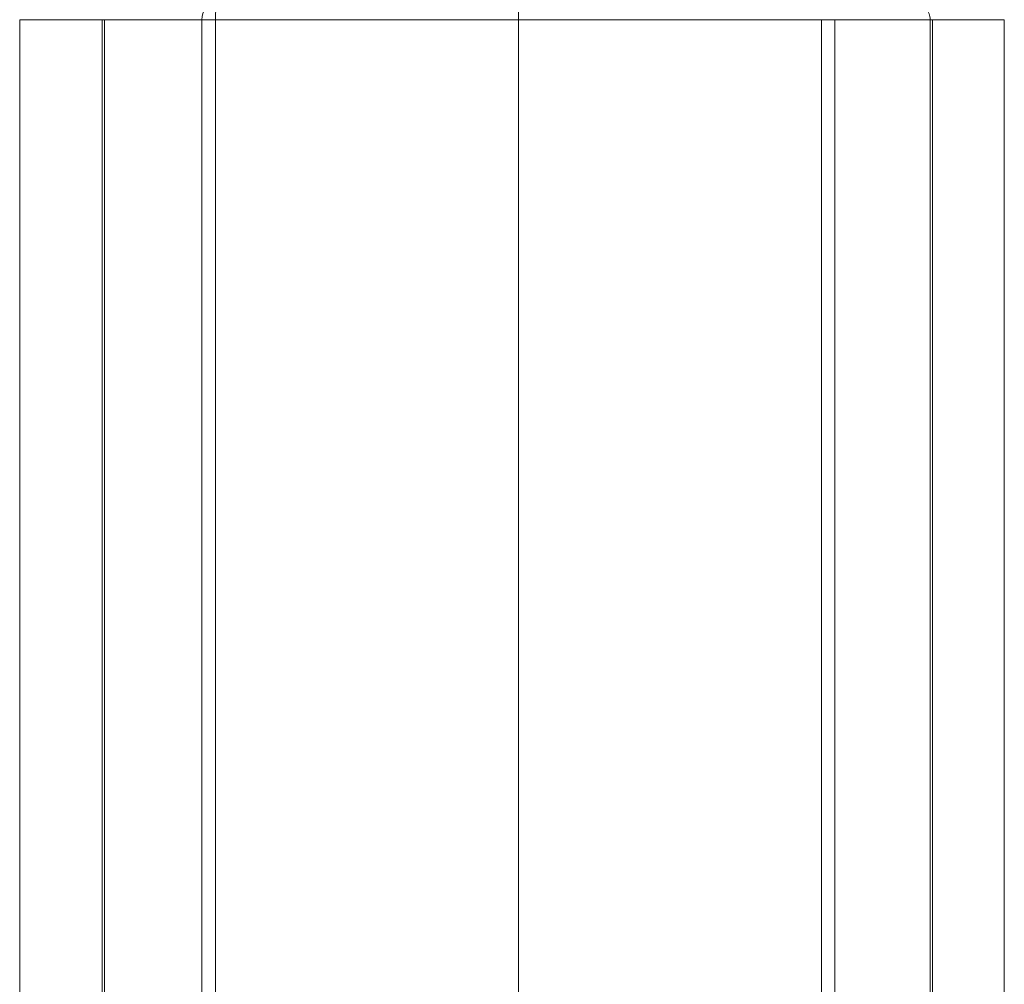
# Model space of a CAD drawing. Header units: millimetres. Extents: x 0 to 594, y 0 to 420.
# Tile 620 of 915: x 255.86 to 265.36, y 309.2 to 318.51. Entities that reach past the tile are written whole.
import ezdxf

# ---------------------------------------------------------------- set-up
doc = ezdxf.new("R2010")
doc.units = ezdxf.units.MM
doc.layers.add('1', color=7, linetype='Continuous', true_color=0xffffff)

msp = doc.modelspace()

# ---------------------------------------------------------------- linework, layer by layer
at = {"layer": '1', "color": 155, "linetype": 'Continuous', "lineweight": 18}
for p, q in [((255.8624, 318.5093), (255.8624, 302.7093)), ((255.8639, 318.5093), (255.8624, 318.5093)), ((265.3648, 302.7093), (265.3648, 318.5093))]:
    msp.add_line(p, q, dxfattribs=at)
at = {"layer": '1', "color": 155, "linetype": 'Continuous', "lineweight": 13}
for p, q in [((256.6572, 302.7093), (256.6572, 318.5093)), ((256.6793, 302.7093), (256.6793, 318.5093)), ((257.6201, 302.7093), (257.6201, 318.5093)), ((257.751, 302.7093), (257.751, 318.5093)), ((260.6778, 302.7093), (260.6778, 318.5093)), ((263.5999, 302.7093), (263.5999, 318.5093)), ((263.7297, 302.7093), (263.7297, 318.5093)), ((264.65, 302.7093), (264.65, 318.5093)), ((264.6712, 302.7093), (264.6712, 318.5093))]:
    msp.add_line(p, q, dxfattribs=at)
for centre, ratio, start_param, end_param in [((257.7267, 318.5093), 0.710803, 3.141593, 4.712389), ((257.7791, 318.5093), 0.187142, 3.141593, 4.712389), ((260.6766, 318.5093), 0.007971, 1.570796, 3.141593), ((264.5165, 318.5093), 0.890042, 1.570796, 3.141593)]:
    msp.add_ellipse(centre, major_axis=(0, -0.15), ratio=ratio, start_param=start_param, end_param=end_param, dxfattribs=at)
for points, knots in [([(256.6572, 318.5093), (256.5568, 318.5093), (256.4658, 318.5093), (256.3028, 318.5093), (256.2308, 318.5093), (256.1603, 318.5093), (256.1527, 318.5093), (256.1376, 318.5093), (256.1155, 318.5093), (256.0947, 318.5093), (256.055, 318.5093), (256.0309, 318.5093), (255.9658, 318.5093), (255.932, 318.5093), (255.9048, 318.5093), (255.9019, 318.5093), (255.8965, 318.5093), (255.8888, 318.5093), (255.8824, 318.5093), (255.8715, 318.5093), (255.8667, 318.5093), (255.8641, 318.5093), (255.864, 318.5093), (255.8639, 318.5093)], [0, 0, 0, 0, 0.198827, 0.198827, 0.397654, 0.397654, 0.422507, 0.422507, 0.447361, 0.497067, 0.497067, 0.596481, 0.596481, 0.795308, 0.795308, 0.820161, 0.820161, 0.845014, 0.894721, 0.894721, 0.994135, 0.994135, 1, 1, 1, 1]), ([(256.6793, 318.5093), (256.6787, 318.5093), (256.6781, 318.5093), (256.6769, 318.5093), (256.6752, 318.5093), (256.6735, 318.5093), (256.6703, 318.5093), (256.6683, 318.5093), (256.6627, 318.5093), (256.6596, 318.5093), (256.6572, 318.5093)], [0, 0, 0, 0, 0.0625, 0.0625, 0.125, 0.25, 0.25, 0.5, 0.5, 1, 1, 1, 1]), ([(257.6201, 318.5093), (257.5734, 318.5093), (257.4817, 318.5093), (257.3937, 318.5093), (257.3397, 318.5093), (257.329, 318.5093), (257.3076, 318.5093), (257.2758, 318.5093), (257.2445, 318.5093), (257.1826, 318.5093), (257.1423, 318.5093), (257.0832, 318.5093), (257.0638, 318.5093), (257.0254, 318.5093), (257.0065, 318.5093), (256.9505, 318.5093), (256.9141, 318.5093), (256.8082, 318.5093), (256.7417, 318.5093), (256.6793, 318.5093)], [0, 0, 0, 0, 0.125, 0.25, 0.25, 0.28125, 0.28125, 0.3125, 0.375, 0.375, 0.5, 0.5, 0.5625, 0.5625, 0.625, 0.625, 0.75, 0.75, 1, 1, 1, 1]), ([(257.751, 318.5093), (257.7508, 318.5093), (257.7506, 318.5093), (257.7502, 318.5093), (257.7497, 318.5093), (257.7483, 318.5093), (257.7456, 318.5093), (257.7402, 318.5093), (257.7357, 318.5093), (257.7266, 318.5093), (257.7147, 318.5093), (257.7031, 318.5093), (257.6944, 318.5093), (257.6916, 318.5093), (257.6859, 318.5093), (257.6831, 318.5093), (257.6748, 318.5093), (257.6694, 318.5093), (257.6614, 318.5093), (257.6588, 318.5093), (257.6536, 318.5093), (257.651, 318.5093), (257.6384, 318.5093), (257.629, 318.5093), (257.6201, 318.5093)], [0, 0, 0, 0, 0.003906, 0.003906, 0.007812, 0.015625, 0.03125, 0.0625, 0.125, 0.125, 0.25, 0.375, 0.375, 0.4375, 0.4375, 0.5, 0.5, 0.625, 0.625, 0.6875, 0.6875, 0.75, 0.75, 1, 1, 1, 1]), ([(260.6778, 318.5093), (260.4324, 318.5093), (260.1871, 318.5093), (259.8806, 318.5093), (259.8193, 318.5093), (259.6968, 318.5093), (259.5131, 318.5093), (259.3297, 318.5093), (259.1769, 318.5093), (259.1464, 318.5093), (259.0853, 318.5093), (258.9938, 318.5093), (258.7805, 318.5093), (258.5981, 318.5093), (258.234, 318.5093), (257.9921, 318.5093), (257.751, 318.5093)], [0, 0, 0, 0, 0.25, 0.25, 0.3125, 0.3125, 0.375, 0.5, 0.5, 0.53125, 0.53125, 0.5625, 0.625, 0.75, 0.75, 1, 1, 1, 1]), ([(263.5999, 318.5093), (263.3596, 318.5093), (263.1182, 318.5093), (262.8152, 318.5093), (262.7545, 318.5093), (262.6331, 318.5093), (262.4508, 318.5093), (262.2681, 318.5093), (262.1156, 318.5093), (262.0851, 318.5093), (262.024, 318.5093), (261.9325, 318.5093), (261.7187, 318.5093), (261.5353, 318.5093), (261.1682, 318.5093), (260.9232, 318.5093), (260.6778, 318.5093)], [0, 0, 0, 0, 0.25, 0.25, 0.3125, 0.3125, 0.375, 0.5, 0.5, 0.53125, 0.53125, 0.5625, 0.625, 0.75, 0.75, 1, 1, 1, 1]), ([(263.7297, 318.5093), (263.7296, 318.5093), (263.7294, 318.5093), (263.7292, 318.5093), (263.7288, 318.5093), (263.7278, 318.5093), (263.7259, 318.5093), (263.722, 318.5093), (263.7185, 318.5093), (263.7115, 318.5093), (263.7019, 318.5093), (263.6917, 318.5093), (263.6839, 318.5093), (263.6812, 318.5093), (263.6758, 318.5093), (263.6731, 318.5093), (263.6648, 318.5093), (263.6592, 318.5093), (263.6507, 318.5093), (263.6478, 318.5093), (263.642, 318.5093), (263.6391, 318.5093), (263.6243, 318.5093), (263.6123, 318.5093), (263.5999, 318.5093)], [0, 0, 0, 0, 0.003906, 0.003906, 0.007812, 0.015625, 0.03125, 0.0625, 0.125, 0.125, 0.25, 0.375, 0.375, 0.4375, 0.4375, 0.5, 0.5, 0.625, 0.625, 0.6875, 0.6875, 0.75, 0.75, 1, 1, 1, 1]), ([(264.65, 318.5093), (264.5895, 318.5093), (264.5247, 318.5093), (264.4471, 318.5093), (264.4385, 318.5093), (264.421, 318.5093), (264.3945, 318.5093), (264.3675, 318.5093), (264.3128, 318.5093), (264.2752, 318.5093), (264.2175, 318.5093), (264.198, 318.5093), (264.1585, 318.5093), (264.1385, 318.5093), (264.0779, 318.5093), (263.9952, 318.5093), (263.8657, 318.5093), (263.7757, 318.5093), (263.7297, 318.5093)], [0, 0, 0, 0, 0.25, 0.25, 0.28125, 0.28125, 0.3125, 0.375, 0.375, 0.5, 0.5, 0.5625, 0.5625, 0.625, 0.625, 0.75, 0.875, 1, 1, 1, 1]), ([(264.6712, 318.5093), (264.6709, 318.5093), (264.6706, 318.5093), (264.67, 318.5093), (264.6691, 318.5093), (264.668, 318.5093), (264.6658, 318.5093), (264.6642, 318.5093), (264.6589, 318.5093), (264.6548, 318.5093), (264.65, 318.5093)], [0, 0, 0, 0, 0.0625, 0.0625, 0.125, 0.25, 0.25, 0.5, 0.5, 1, 1, 1, 1]), ([(265.3638, 318.5093), (265.3612, 318.5093), (265.3536, 318.5093), (265.3388, 318.5093), (265.3364, 318.5093), (265.3314, 318.5093), (265.3235, 318.5093), (265.3142, 318.5093), (265.2939, 318.5093), (265.2779, 318.5093), (265.2228, 318.5093), (265.1765, 318.5093), (265.0649, 318.5093), (264.9995, 318.5093), (264.9152, 318.5093), (264.9056, 318.5093), (264.8863, 318.5093), (264.8569, 318.5093), (264.8261, 318.5093), (264.7627, 318.5093), (264.7182, 318.5093), (264.6712, 318.5093)], [0, 0, 0, 0, 0.153148, 0.153148, 0.179612, 0.179612, 0.206076, 0.259004, 0.259004, 0.364861, 0.364861, 0.576574, 0.576574, 0.788287, 0.788287, 0.814751, 0.814751, 0.841215, 0.894143, 0.894143, 1, 1, 1, 1])]:
    msp.add_open_spline(points, degree=3, knots=knots, dxfattribs=at)

doc.saveas('drawing.dxf')
